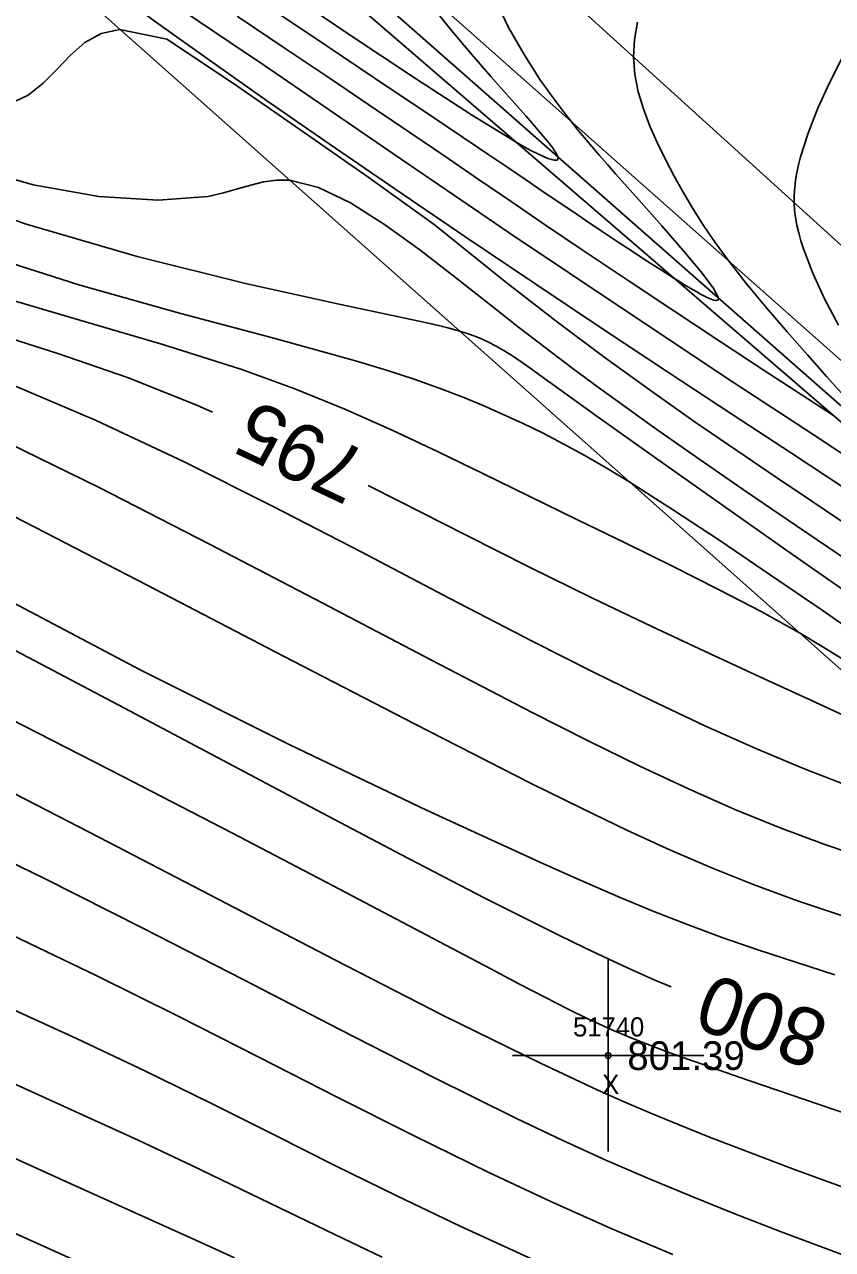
# Model space of a CAD drawing. Extents: x 1378535 to 1380697, y 997729 to 1000024.
# Drawn here: x 1379933.1 to 1379975.3, y 998627.2 to 998691.2 of the extents above; entities that cross this region are included whole.
import ezdxf

# ---------------------------------------------------------------- set-up
doc = ezdxf.new("R2010")
doc.units = 0
for name, color, linetype in [('RD_DTM_BkLn2', 7, 'Continuous'), ('RD_DTM_Major1', 7, 'Continuous'), ('RD_DTM_Major1_Lbl', 7, 'Continuous'), ('RD_DTM_Minor1', 7, 'Continuous'), ('RD_EX_H2O', 7, 'Continuous'), ('RD_EX_Misc', 7, 'Continuous'), ('RD_EX_Misc_txCode', 7, 'Continuous'), ('RD_EX_Road', 7, 'Continuous'), ('RD_EX_TX_Misc_ELEV', 7, 'Continuous'), ('RD_SMD_Locator', 7, 'Continuous')]:
    doc.layers.add(name, color=color, linetype=linetype)

msp = doc.modelspace()

# ---------------------------------------------------------------- linework, layer by layer
at = {"layer": 'RD_DTM_BkLn2'}
for points in [[(1379737.292, 998874.883), (1379752.749, 998868.877), (1379772.794, 998857.625), (1379802.995, 998831.849), (1379848.378, 998790.114), (1379894.268, 998747.881), (1379937.731, 998707.347), (1379986.156, 998664.45), (1380033.629, 998623.704), (1380075.028, 998584.523), (1380116.989, 998546.354), (1380162.137, 998505.398), (1380208.594, 998461.82), (1380262.411, 998411.759)], [(1380321.815, 998326.615), (1380322.659, 998329.174), (1380322.261, 998332.77), (1380321.137, 998334.343), (1380320.107, 998334.637), (1380319.184, 998334.516), (1380315.041, 998338.979), (1380309.473, 998346.954), (1380304.757, 998357.874), (1380262.267, 998407.427), (1380207.067, 998458.846), (1380160.069, 998502.831), (1380114.551, 998544.043), (1380071.667, 998582.108), (1380029.128, 998620.782), (1379985.006, 998662.48), (1379936.375, 998704.347), (1379893.878, 998744.802), (1379846.871, 998787.948), (1379800.334, 998830.073), (1379753.878, 998865.5), (1379725.58, 998874.504)], [(1380252.918, 998398.067), (1380204.142, 998434.59), (1380151.218, 998475.61), (1380095.777, 998523.128), (1380059.674, 998564.774), (1380017.136, 998611.833), (1379979.819, 998653.892), (1379930.027, 998698.097), (1379888.044, 998739.788), (1379855.325, 998772.813)]]:
    msp.add_lwpolyline(points, dxfattribs=at)
at = {"layer": 'RD_DTM_Major1'}
for points in [[(1379954.387, 998692.159), (1379955.422, 998690.874), (1379956.464, 998689.636), (1379957.481, 998688.467), (1379958.436, 998687.388), (1379959.295, 998686.421), (1379959.729, 998685.929), (1379960.111, 998685.485), (1379960.435, 998685.093), (1379960.692, 998684.76), (1379960.875, 998684.49), (1379960.974, 998684.288), (1379960.99, 998684.206), (1379960.978, 998684.147), (1379960.938, 998684.11), (1379960.871, 998684.095), (1379960.776, 998684.101), (1379960.653, 998684.129), (1379960.459, 998684.193), (1379960.221, 998684.292), (1379959.937, 998684.425), (1379959.605, 998684.595), (1379959.224, 998684.802), (1379958.792, 998685.048), (1379956.464, 998686.472), (1379953.487, 998688.398), (1379950.123, 998690.637), (1379946.634, 998692.998)], [(1379977.782, 998663.913), (1379974.243, 998666.286), (1379972.403, 998667.523), (1379970.323, 998668.931), (1379968.148, 998670.424), (1379965.863, 998672.031), (1379963.45, 998673.779), (1379960.893, 998675.695), (1379958.174, 998677.806), (1379954.519, 998680.739), (1379951.003, 998683.273), (1379947.503, 998685.701), (1379943.985, 998688.142), (1379940.552, 998690.424), (1379938.096, 998690.933), (1379937.107, 998690.717), (1379936.266, 998690.24), (1379935.518, 998689.591), (1379934.811, 998688.857), (1379934.088, 998688.127), (1379933.298, 998687.491), (1379932.018, 998686.889)], [(1379942.93, 998670.943), (1379942.12, 998671.303), (1379938.484, 998672.749), (1379934.843, 998674.012), (1379931.23, 998675.157)], [(1379968.401, 998622.953), (1379968.283, 998623.001), (1379964.025, 998624.785), (1379959.868, 998626.596), (1379955.869, 998628.42), (1379952.555, 998630.006), (1379949.328, 998631.6), (1379946.115, 998633.212), (1379942.842, 998634.849), (1379939.437, 998636.521), (1379935.825, 998638.235), (1379930.385, 998640.706), (1379924.548, 998643.321), (1379918.458, 998646.125), (1379912.258, 998649.163), (1379906.091, 998652.48), (1379900.102, 998656.123), (1379894.518, 998660.023), (1379889.214, 998664.167), (1379884.162, 998668.447), (1379881.287, 998671.01)], [(1379976.853, 998654.655), (1379974.42, 998655.793), (1379971.758, 998657.021), (1379968.902, 998658.34), (1379965.888, 998659.747), (1379962.75, 998661.242), (1379959.525, 998662.823), (1379956.15, 998664.529), (1379952.721, 998666.276), (1379951.069, 998667.104)], [(1379966.903, 998640.922), (1379966.009, 998641.299), (1379964.835, 998641.815), (1379963.634, 998642.365), (1379962.384, 998642.957), (1379961.062, 998643.6), (1379957.16, 998645.564), (1379952.771, 998647.84), (1379948.059, 998650.322), (1379943.191, 998652.906), (1379938.332, 998655.485), (1379933.646, 998657.955), (1379930.289, 998659.703)]]:
    msp.add_lwpolyline(points, dxfattribs=at)
at = {"layer": 'RD_DTM_Minor1'}
for points in [[(1379978.136, 998667.258), (1379974.31, 998669.767), (1379970.108, 998672.531), (1379965.781, 998675.394), (1379961.578, 998678.196), (1379958.437, 998680.312), (1379955.515, 998682.296), (1379952.791, 998684.157), (1379950.244, 998685.902), (1379947.852, 998687.54), (1379945.594, 998689.079), (1379943.862, 998690.251), (1379942.208, 998691.365), (1379940.637, 998692.419), (1379939.155, 998693.416), (1379937.766, 998694.353), (1379936.477, 998695.233), (1379935.645, 998695.808), (1379934.857, 998696.362), (1379934.111, 998696.899), (1379933.401, 998697.425), (1379932.722, 998697.945)], [(1379976.008, 998666.932), (1379973.177, 998668.791), (1379970.073, 998670.83), (1379966.76, 998673.012), (1379963.303, 998675.3), (1379959.768, 998677.657), (1379956.107, 998680.121), (1379952.503, 998682.569), (1379949.03, 998684.951), (1379945.761, 998687.219), (1379942.767, 998689.322), (1379940.122, 998691.211), (1379939.105, 998691.949), (1379938.158, 998692.644), (1379937.274, 998693.303), (1379936.445, 998693.931), (1379935.663, 998694.535), (1379934.921, 998695.121), (1379934.078, 998695.802), (1379933.286, 998696.453), (1379932.552, 998697.059)], [(1379951.793, 998626.801), (1379949.316, 998627.984), (1379946.898, 998629.156), (1379944.444, 998630.348), (1379941.858, 998631.591), (1379939.046, 998632.914), (1379933.079, 998635.632), (1379926.354, 998638.666), (1379919.216, 998641.956), (1379912.012, 998645.44), (1379905.086, 998649.058), (1379898.786, 998652.75), (1379894.724, 998655.472), (1379891.048, 998658.222), (1379887.624, 998661.02), (1379884.316, 998663.889), (1379880.991, 998666.849), (1379877.513, 998669.922), (1379872.829, 998673.926), (1379867.858, 998678.073), (1379862.756, 998682.298), (1379857.683, 998686.536), (1379852.796, 998690.722), (1379848.254, 998694.791)], [(1379957.696, 998692.505), (1379958.402, 998691.03), (1379959.209, 998689.613), (1379960.077, 998688.271), (1379960.326, 998687.913), (1379960.577, 998687.561), (1379960.832, 998687.212), (1379961.092, 998686.866), (1379961.358, 998686.521), (1379961.631, 998686.175), (1379961.993, 998685.728), (1379962.368, 998685.275), (1379962.755, 998684.816), (1379963.155, 998684.35), (1379963.568, 998683.875), (1379963.994, 998683.39), (1379965.201, 998682.028), (1379966.408, 998680.666), (1379967.521, 998679.39), (1379968.448, 998678.283), (1379969.094, 998677.428), (1379969.367, 998676.91), (1379969.353, 998676.813), (1379969.272, 998676.777), (1379969.132, 998676.795), (1379968.941, 998676.86), (1379968.706, 998676.965), (1379968.435, 998677.105), (1379968.233, 998677.217), (1379968.019, 998677.339), (1379967.796, 998677.472), (1379967.564, 998677.612), (1379967.326, 998677.759), (1379967.082, 998677.911), (1379966.388, 998678.35), (1379965.666, 998678.815), (1379964.912, 998679.307), (1379964.124, 998679.828), (1379963.299, 998680.378), (1379962.434, 998680.958), (1379961.708, 998681.448), (1379960.945, 998681.963), (1379960.139, 998682.509), (1379959.279, 998683.09), (1379958.358, 998683.713), (1379957.367, 998684.381), (1379954.533, 998686.287), (1379951.374, 998688.407), (1379948.069, 998690.624), (1379944.797, 998692.82)], [(1379975.373, 998670.773), (1379973.696, 998671.855), (1379971.697, 998673.158), (1379969.463, 998674.623), (1379967.085, 998676.195), (1379964.65, 998677.815), (1379962.248, 998679.425), (1379960.39, 998680.679), (1379958.588, 998681.901), (1379956.82, 998683.106), (1379955.062, 998684.304), (1379953.293, 998685.509), (1379951.491, 998686.733), (1379949.074, 998688.365), (1379946.627, 998690.011), (1379944.214, 998691.631)], [(1379965.133, 998691.31), (1379964.983, 998690.4), (1379964.935, 998689.494), (1379965.004, 998688.583), (1379965.179, 998687.679), (1379965.444, 998686.78), (1379965.782, 998685.885), (1379966.178, 998684.994), (1379966.614, 998684.106), (1379967.053, 998683.267), (1379967.521, 998682.424), (1379968.028, 998681.57), (1379968.583, 998680.698), (1379969.192, 998679.804), (1379969.866, 998678.88), (1379970.831, 998677.647), (1379971.873, 998676.388), (1379972.949, 998675.137), (1379974.017, 998673.927), (1379975.034, 998672.79), (1379975.957, 998671.76)], [(1379975.822, 998689.443), (1379975.161, 998688.134), (1379974.562, 998686.815), (1379974.052, 998685.519), (1379973.657, 998684.277), (1379973.551, 998683.863), (1379973.464, 998683.458), (1379973.396, 998683.059), (1379973.349, 998682.666), (1379973.325, 998682.277), (1379973.324, 998681.889), (1379973.348, 998681.497), (1379973.396, 998681.103), (1379973.467, 998680.705), (1379973.56, 998680.302), (1379973.674, 998679.892), (1379973.807, 998679.473), (1379974.297, 998678.194), (1379974.915, 998676.855), (1379975.633, 998675.49)], [(1379944.074, 998626.769), (1379942.092, 998627.675), (1379935.489, 998630.659), (1379927.845, 998634.121), (1379919.702, 998637.882), (1379911.604, 998641.765), (1379904.092, 998645.592), (1379897.711, 998649.183), (1379895.238, 998650.746), (1379893.023, 998652.269), (1379890.959, 998653.803), (1379888.936, 998655.401), (1379886.848, 998657.112), (1379884.586, 998658.989), (1379878.95, 998663.626), (1379872.45, 998668.954), (1379865.495, 998674.689), (1379858.496, 998680.546), (1379851.863, 998686.241)], [(1379976.14, 998663.183), (1379973.44, 998665.01), (1379970.839, 998666.781), (1379968.349, 998668.497), (1379965.981, 998670.156), (1379964.521, 998671.199), (1379963.1, 998672.23), (1379961.703, 998673.264), (1379960.313, 998674.312), (1379958.913, 998675.388), (1379957.487, 998676.503), (1379955.636, 998677.968), (1379953.764, 998679.417), (1379951.915, 998680.75), (1379950.136, 998681.867), (1379948.474, 998682.668), (1379946.974, 998683.052), (1379946.275, 998683.063), (1379945.605, 998682.969), (1379944.937, 998682.805), (1379944.245, 998682.603), (1379943.501, 998682.394), (1379942.681, 998682.213), (1379940.098, 998682.007), (1379936.997, 998682.207), (1379933.562, 998682.816), (1379929.98, 998683.837)], [(1379976.864, 998660.983), (1379973.059, 998663.637), (1379969.401, 998666.205), (1379966.03, 998668.586), (1379963.089, 998670.678), (1379960.72, 998672.38), (1379960.293, 998672.69), (1379959.895, 998672.977), (1379959.523, 998673.244), (1379959.172, 998673.492), (1379958.837, 998673.722), (1379958.515, 998673.936), (1379958.119, 998674.184), (1379957.722, 998674.412), (1379957.311, 998674.622), (1379956.871, 998674.816), (1379956.389, 998674.998), (1379955.851, 998675.171), (1379955.548, 998675.257), (1379955.226, 998675.342), (1379954.884, 998675.428), (1379954.522, 998675.514), (1379954.138, 998675.602), (1379953.733, 998675.692), (1379949.715, 998676.553), (1379944.66, 998677.667), (1379938.993, 998679.064), (1379933.138, 998680.772), (1379927.522, 998682.818)], [(1379938.267, 998625.507), (1379929.989, 998629.234), (1379921.044, 998633.351), (1379912.145, 998637.56), (1379904.004, 998641.558), (1379897.335, 998645.048), (1379896.697, 998645.401), (1379896.086, 998645.745), (1379895.497, 998646.083), (1379894.928, 998646.416), (1379894.375, 998646.746), (1379893.836, 998647.074), (1379892.958, 998647.625), (1379892.095, 998648.188), (1379891.229, 998648.772), (1379890.346, 998649.388), (1379889.429, 998650.044), (1379888.462, 998650.751), (1379882.191, 998655.55), (1379874.612, 998661.617), (1379866.346, 998668.436), (1379858.012, 998675.494), (1379850.229, 998682.278)], [(1379977.49, 998658.716), (1379974.777, 998660.593), (1379972.07, 998662.453), (1379969.443, 998664.231), (1379966.971, 998665.864), (1379964.728, 998667.29), (1379963.493, 998668.038), (1379962.345, 998668.701), (1379961.26, 998669.295), (1379960.21, 998669.836), (1379959.171, 998670.341), (1379958.115, 998670.826), (1379957.074, 998671.281), (1379955.969, 998671.736), (1379954.776, 998672.195), (1379953.467, 998672.661), (1379952.019, 998673.138), (1379950.404, 998673.63), (1379946.131, 998674.808), (1379941.205, 998676.116), (1379935.941, 998677.592), (1379930.656, 998679.275)], [(1379976.049, 998657.921), (1379974.879, 998658.654), (1379973.605, 998659.409), (1379971.59, 998660.525), (1379969.371, 998661.684), (1379966.999, 998662.877), (1379964.524, 998664.092), (1379961.997, 998665.322), (1379959.469, 998666.555), (1379957.099, 998667.72), (1379954.731, 998668.871), (1379952.325, 998669.999), (1379949.838, 998671.096), (1379947.23, 998672.153), (1379944.459, 998673.162), (1379940.339, 998674.474), (1379936.002, 998675.743), (1379931.619, 998677.036)], [(1379976.137, 998651.424), (1379973.806, 998652.327), (1379971.314, 998653.374), (1379968.659, 998654.562), (1379965.836, 998655.89), (1379962.842, 998657.356), (1379959.676, 998658.959), (1379955.304, 998661.23), (1379950.735, 998663.625), (1379946.07, 998666.039), (1379941.411, 998668.368), (1379936.858, 998670.507), (1379932.513, 998672.353)], [(1379977.348, 998647.55), (1379974.928, 998648.366), (1379972.585, 998649.236), (1379970.227, 998650.194), (1379967.804, 998651.259), (1379965.265, 998652.446), (1379962.557, 998653.772), (1379959.631, 998655.252), (1379954.372, 998657.981), (1379948.668, 998660.974), (1379942.78, 998664.047), (1379936.973, 998667.015), (1379931.51, 998669.691)], [(1379976.847, 998644.3), (1379973.495, 998645.425), (1379971.236, 998646.255), (1379969.051, 998647.126), (1379966.867, 998648.064), (1379964.611, 998649.097), (1379962.209, 998650.25), (1379959.588, 998651.549), (1379953.482, 998654.656), (1379946.636, 998658.198), (1379939.513, 998661.904), (1379932.573, 998665.499)], [(1379975.453, 998641.561), (1379971.432, 998642.851), (1379969.511, 998643.519), (1379967.69, 998644.195), (1379965.911, 998644.898), (1379964.112, 998645.646), (1379962.235, 998646.459), (1379960.221, 998647.356), (1379954.11, 998650.16), (1379946.98, 998653.568), (1379939.158, 998657.483), (1379930.969, 998661.809)], [(1379978.927, 998633.32), (1379974.633, 998634.778), (1379970.949, 998636.041), (1379969.7, 998636.472), (1379968.575, 998636.862), (1379967.557, 998637.221), (1379966.63, 998637.557), (1379965.776, 998637.877), (1379964.978, 998638.19), (1379964.579, 998638.354), (1379964.187, 998638.519), (1379963.798, 998638.687), (1379963.409, 998638.861), (1379963.017, 998639.04), (1379962.617, 998639.228), (1379961.506, 998639.768), (1379960.291, 998640.384), (1379958.945, 998641.083), (1379957.439, 998641.876), (1379955.746, 998642.773), (1379953.837, 998643.783), (1379949.243, 998646.197), (1379943.934, 998648.965), (1379938.208, 998651.928), (1379932.363, 998654.927)], [(1379978.219, 998629.617), (1379973.29, 998631.399), (1379968.816, 998633.113), (1379967.309, 998633.718), (1379965.864, 998634.317), (1379964.449, 998634.924), (1379963.032, 998635.552), (1379961.582, 998636.217), (1379960.067, 998636.932), (1379954.988, 998639.437), (1379949.29, 998642.354), (1379943.22, 998645.51), (1379937.028, 998648.732), (1379930.961, 998651.847)], [(1379976.701, 998626.616), (1379972.645, 998628.136), (1379970.226, 998629.07), (1379967.935, 998629.985), (1379965.709, 998630.91), (1379963.488, 998631.875), (1379961.208, 998632.911), (1379958.809, 998634.048), (1379954.394, 998636.237), (1379949.591, 998638.693), (1379944.527, 998641.309), (1379939.329, 998643.978), (1379934.126, 998646.594), (1379929.043, 998649.05)], [(1379966.983, 998626.941), (1379963.803, 998628.295), (1379960.611, 998629.715), (1379957.375, 998631.224), (1379953.463, 998633.137), (1379949.451, 998635.162), (1379945.344, 998637.261), (1379941.146, 998639.395), (1379936.86, 998641.524), (1379932.492, 998643.61)]]:
    msp.add_lwpolyline(points, dxfattribs=at)
at = {"layer": 'RD_EX_H2O'}
msp.add_lwpolyline([(1379736.894, 998874.065), (1379751.828, 998867.642), (1379771.891, 998856.367), (1379801.405, 998830.336), (1379847.091, 998789.131), (1379893.404, 998746.574), (1379936.347, 998705.935), (1379983.745, 998664.271), (1380032.204, 998621.669), (1380073.465, 998582.905), (1380116.04, 998544.611), (1380160.954, 998503.902), (1380207.715, 998459.994), (1380261.249, 998409.341)], dxfattribs=at)
at = {"layer": 'RD_EX_Misc'}
for p, q in [((1379963.605, 998632.333), (1379963.605, 998642.333)), ((1379958.605, 998637.333), (1379968.605, 998637.333))]:
    msp.add_line(p, q, dxfattribs=at)
at = {"layer": 'RD_EX_Road'}
msp.add_lwpolyline([(1379997.465, 998660.003), (1379953.435, 998699.92), (1379910.65, 998738.557), (1379864.964, 998780.174), (1379823.134, 998818.796), (1379778.446, 998859.585), (1379742.74, 998892.973), (1379715.649, 998915.949)], dxfattribs=at)
at = {"layer": 'RD_SMD_Locator'}
msp.add_circle((1379963.605, 998637.333), 0.15, dxfattribs=at)

# ---------------------------------------------------------------- texts
at = {"layer": 'RD_DTM_Major1_Lbl'}
for s, rotation, p in [('795', 154.74355, (1379951.19, 998668.772)), ('800', 160.08249, (1379975.279, 998639.39))]:
    msp.add_text(s, height=3, rotation=rotation, dxfattribs=at).set_placement(p)
at = {"layer": 'RD_EX_Misc_txCode'}
for s, p in [('51740', (1379961.77, 998638.333)), ('X', (1379963.29, 998635.333))]:
    msp.add_text(s, height=1, dxfattribs=at).set_placement(p)
at = {"layer": 'RD_EX_TX_Misc_ELEV'}
msp.add_text('801.39', height=1.5, dxfattribs=at).set_placement((1379964.605, 998636.583))

doc.saveas('drawing.dxf')
